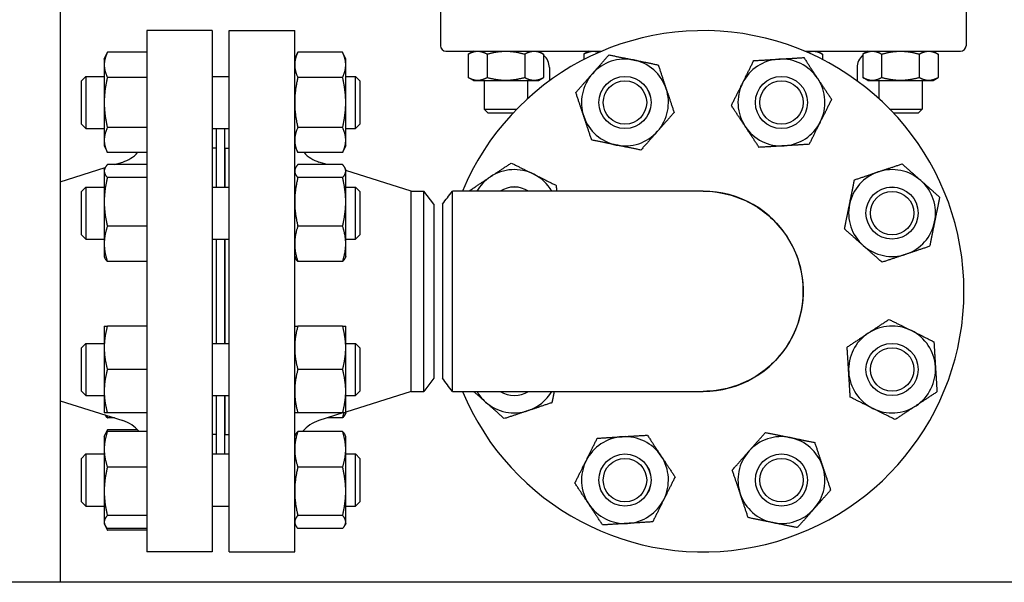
# Model space of a CAD drawing. Header units: inches. Extents: x 24 to 1128, y -69 to 748.
# Tile 508 of 656: x 740.58 to 754.74, y 294.36 to 302.45. Entities that reach past the tile are written whole.
import ezdxf

# ---------------------------------------------------------------- set-up
doc = ezdxf.new("R2010")
doc.units = ezdxf.units.IN
doc.header["$LTSCALE"] = 32
doc.header["$MEASUREMENT"] = 0
doc.layers.add('Visible (ANSI)', color=7, linetype='Continuous', lineweight=30)

msp = doc.modelspace()

# ---------------------------------------------------------------- linework, layer by layer
at = {"layer": 'Visible (ANSI)'}
for p, q in [((741.15563, 310.10867), (741.15563, 294.35867)), ((746.62561, 302.86642), (746.62561, 302.07902)), ((754.18466, 302.86642), (754.18466, 302.07902)), ((742.40563, 302.29617), (742.40563, 294.79617)), ((743.34563, 302.29617), (742.40563, 302.29617)), ((743.34563, 302.29617), (743.34563, 294.79617)), ((743.59013, 294.79617), (743.59013, 302.29617)), ((743.59013, 302.29617), (744.53013, 302.29617)), ((744.53013, 294.79617), (744.53013, 302.29617)), ((741.79113, 301.88738), (741.83622, 301.98406)), ((742.40563, 301.98406), (741.83622, 301.98406)), ((744.53013, 301.88738), (744.57522, 301.98406)), ((745.21905, 301.98406), (744.57522, 301.98406)), ((745.26413, 301.88738), (745.21905, 301.98406)), ((746.70435, 302.00028), (748.94512, 302.00028)), ((747.09927, 302.00028), (747.02676, 301.95841)), ((747.02676, 301.95841), (747.02676, 301.62027)), ((747.29739, 301.95841), (747.29739, 301.62027)), ((747.83866, 301.95841), (747.83866, 301.62027)), ((748.03677, 302.00028), (748.10929, 301.95841)), ((748.10929, 301.95841), (748.10929, 301.62027)), ((748.76121, 302.00028), (748.6887, 301.95841)), ((748.6887, 301.95841), (748.6887, 301.88029)), ((751.86514, 302.00028), (754.10592, 302.00028)), ((752.04905, 302.00028), (752.12157, 301.95841)), ((752.12157, 301.95841), (752.12157, 301.88029)), ((752.77349, 302.00028), (752.70098, 301.95841)), ((752.70098, 301.95841), (752.70098, 301.62027)), ((752.97161, 301.95841), (752.97161, 301.62027)), ((753.51288, 301.95841), (753.51288, 301.62027)), ((753.71099, 302.00028), (753.78351, 301.95841)), ((753.78351, 301.95841), (753.78351, 301.62027)), ((741.79113, 301.88738), (741.79113, 301.80364)), ((741.79113, 301.80364), (741.79113, 301.26238)), ((745.26413, 301.80364), (745.26413, 301.88738)), ((745.26413, 301.26238), (745.26413, 301.80364)), ((748.19253, 301.76406), (748.19253, 301.57386)), ((752.61773, 301.76406), (752.61773, 301.57386)), ((741.46513, 301.57488), (741.52763, 301.63738)), ((741.52763, 301.63738), (741.52763, 300.88738)), ((741.52763, 301.63738), (741.79113, 301.63738)), ((742.40563, 301.62322), (741.83622, 301.62322)), ((743.34563, 301.63738), (743.59013, 301.63738)), ((745.21905, 301.62322), (744.57522, 301.62322)), ((745.26413, 301.63738), (745.40263, 301.63738)), ((745.40263, 300.88738), (745.40263, 301.63738)), ((745.46513, 301.57488), (745.40263, 301.63738)), ((747.09927, 301.5784), (747.02676, 301.62027)), ((748.03677, 301.5784), (748.10929, 301.62027)), ((752.77349, 301.5784), (752.70098, 301.62027)), ((753.71099, 301.5784), (753.78351, 301.62027)), ((741.46513, 300.94988), (741.46513, 301.57488)), ((745.46513, 301.57488), (745.46513, 300.94988)), ((747.09927, 301.5784), (747.16207, 301.5784)), ((747.16207, 301.5784), (747.56802, 301.5784)), ((747.25552, 301.5784), (747.25552, 301.16839)), ((747.56802, 301.5784), (747.97397, 301.5784)), ((747.88052, 301.5784), (747.88052, 301.31905)), ((747.97397, 301.5784), (748.03677, 301.5784)), ((752.77349, 301.5784), (752.83629, 301.5784)), ((752.83629, 301.5784), (753.24224, 301.5784)), ((752.92974, 301.5784), (752.92974, 301.31905)), ((753.24224, 301.5784), (753.64819, 301.5784)), ((753.55474, 301.5784), (753.55474, 301.16839)), ((753.64819, 301.5784), (753.71099, 301.5784)), ((741.79113, 301.26238), (741.79113, 300.72111)), ((745.26413, 300.72111), (745.26413, 301.26238)), ((747.25552, 301.16839), (747.72438, 301.16839)), ((747.30962, 301.11429), (747.25552, 301.16839)), ((747.30962, 301.11429), (747.67251, 301.11429)), ((753.08589, 301.16839), (753.55474, 301.16839)), ((753.13776, 301.11429), (753.50064, 301.11429)), ((753.50064, 301.11429), (753.55474, 301.16839)), ((741.46513, 300.94988), (741.52763, 300.88738)), ((745.46513, 300.94988), (745.40263, 300.88738)), ((741.52763, 300.88738), (741.79113, 300.88738)), ((742.40563, 300.90153), (741.83622, 300.90153)), ((743.34563, 300.88738), (743.59013, 300.88738)), ((743.40513, 300.04626), (743.40513, 300.88738)), ((743.52513, 300.04626), (743.52513, 300.88738)), ((745.21905, 300.90153), (744.57522, 300.90153)), ((745.26413, 300.88738), (745.40263, 300.88738)), ((741.79113, 300.72111), (741.79113, 300.63738)), ((741.79113, 300.63738), (741.83622, 300.54069)), ((744.53013, 300.63738), (744.57522, 300.54069)), ((745.26413, 300.63738), (745.21905, 300.54069)), ((745.26413, 300.63738), (745.26413, 300.72111)), ((742.4035, 300.54069), (741.83622, 300.54069)), ((743.40513, 300.60617), (743.34563, 300.60617)), ((743.52513, 300.48617), (743.53013, 300.48617)), ((743.53013, 300.04626), (743.53013, 300.60617)), ((743.53013, 300.60617), (743.59013, 300.60617)), ((745.21905, 300.54069), (744.57522, 300.54069)), ((742.40563, 300.36836), (741.83622, 300.36836)), ((741.93895, 300.36836), (742.05661, 300.40562)), ((745.21905, 300.36836), (744.57522, 300.36836)), ((744.99682, 300.36836), (744.87916, 300.40562)), ((741.15563, 300.12025), (741.80531, 300.32603)), ((741.79113, 300.29626), (741.80141, 300.31831)), ((741.79113, 300.29626), (741.79113, 300.27496)), ((741.79113, 300.27496), (741.79113, 299.83302)), ((744.53013, 300.29626), (744.54041, 300.31831)), ((745.26413, 300.29626), (745.25385, 300.31831)), ((745.26413, 300.27496), (745.26413, 300.29626)), ((746.20347, 299.98617), (745.26413, 300.28369)), ((745.26413, 299.83302), (745.26413, 300.27496)), ((742.40563, 300.18157), (741.83622, 300.18157)), ((745.21905, 300.18157), (744.57522, 300.18157)), ((741.46513, 299.98376), (741.52763, 300.04626)), ((741.46513, 299.35876), (741.46513, 299.98376)), ((741.52763, 300.04626), (741.52763, 299.29626)), ((741.52763, 300.04626), (741.79113, 300.04626)), ((743.34563, 300.04626), (743.59013, 300.04626)), ((745.26413, 300.04626), (745.40263, 300.04626)), ((745.40263, 299.29626), (745.40263, 300.04626)), ((745.46513, 299.98376), (745.40263, 300.04626)), ((745.46513, 299.98376), (745.46513, 299.35876)), ((746.20347, 297.10617), (746.20347, 299.98617)), ((746.20347, 299.98617), (746.38626, 299.98617)), ((746.38626, 297.10617), (746.38626, 299.98617)), ((746.53013, 299.79867), (746.38626, 299.98617)), ((750.40243, 299.98617), (746.79752, 299.98617)), ((741.79113, 299.83302), (741.79113, 299.22932)), ((745.26413, 299.22932), (745.26413, 299.83302)), ((746.53013, 299.79867), (746.53013, 297.29367)), ((746.65513, 299.79865), (746.65513, 297.29371)), ((741.46513, 299.35876), (741.52763, 299.29626)), ((742.40563, 299.48447), (741.83622, 299.48447)), ((745.21905, 299.48447), (744.57522, 299.48447)), ((745.46513, 299.35876), (745.40263, 299.29626)), ((741.52763, 299.29626), (741.79113, 299.29626)), ((741.79113, 299.22932), (741.79113, 299.04626)), ((743.34563, 299.29626), (743.59013, 299.29626)), ((743.40513, 297.79608), (743.40513, 299.29626)), ((743.52513, 297.79608), (743.52513, 299.29626)), ((743.53013, 297.79608), (743.53013, 299.29626)), ((745.26413, 299.29626), (745.40263, 299.29626)), ((745.26413, 299.04626), (745.26413, 299.22932)), ((741.79113, 299.04626), (741.80141, 299.02421)), ((742.40563, 298.97416), (741.83622, 298.97416)), ((744.53013, 299.04626), (744.54041, 299.02421)), ((745.21905, 298.97416), (744.57522, 298.97416)), ((745.26413, 299.04626), (745.25385, 299.02421)), ((741.79113, 298.04608), (741.79113, 297.73358)), ((742.40563, 298.04608), (741.83622, 298.04608)), ((745.21905, 298.04608), (744.57522, 298.04608)), ((745.26413, 297.73358), (745.26413, 298.04608)), ((741.46513, 297.73358), (741.52763, 297.79608)), ((741.52763, 297.79608), (741.52763, 297.04608)), ((741.52763, 297.79608), (741.79113, 297.79608)), ((743.34563, 297.79608), (743.59013, 297.79608)), ((745.26413, 297.79608), (745.40263, 297.79608)), ((745.40263, 297.04608), (745.40263, 297.79608)), ((745.46513, 297.73358), (745.40263, 297.79608)), ((741.46513, 297.10858), (741.46513, 297.73358)), ((741.79113, 297.73358), (741.79113, 297.10858)), ((745.26413, 297.10858), (745.26413, 297.73358)), ((745.46513, 297.73358), (745.46513, 297.10858)), ((742.40563, 297.42108), (741.83622, 297.42108)), ((745.21905, 297.42108), (744.57522, 297.42108)), ((746.53013, 297.29367), (746.38626, 297.10617)), ((741.46513, 297.10858), (741.52763, 297.04608)), ((741.79113, 297.10858), (741.79113, 296.79608)), ((745.26413, 296.79608), (745.26413, 297.10858)), ((746.20347, 297.10617), (745.26413, 296.80865)), ((745.46513, 297.10858), (745.40263, 297.04608)), ((746.20347, 297.10617), (746.38626, 297.10617)), ((746.79752, 297.10617), (750.40243, 297.10617)), ((741.15563, 296.97209), (742.05661, 296.68672)), ((741.52763, 297.04608), (741.79113, 297.04608)), ((743.34563, 297.04608), (743.59013, 297.04608)), ((743.40513, 296.20496), (743.40513, 297.04608)), ((743.52513, 296.20496), (743.52513, 297.04608)), ((743.53013, 296.48617), (743.53013, 297.04608)), ((745.26413, 297.04608), (745.40263, 297.04608)), ((742.40563, 296.79608), (741.83622, 296.79608)), ((741.93895, 296.72398), (741.83622, 296.72398)), ((745.21905, 296.79608), (744.57522, 296.79608)), ((745.22444, 296.79608), (744.87916, 296.68672)), ((745.21905, 296.72398), (744.99682, 296.72398)), ((745.26413, 296.79608), (745.25385, 296.77403)), ((741.80141, 296.47701), (741.83622, 296.55165)), ((742.27075, 296.55165), (741.83622, 296.55165)), ((742.40563, 296.52706), (741.83622, 296.52706)), ((743.52513, 296.60617), (743.53013, 296.60617)), ((745.21905, 296.52706), (744.57522, 296.52706)), ((741.79113, 296.45496), (741.80141, 296.47701)), ((741.79113, 296.45496), (741.79113, 296.27191)), ((743.40513, 296.48617), (743.34563, 296.48617)), ((743.53013, 296.48617), (743.59013, 296.48617)), ((744.53013, 296.45496), (744.54041, 296.47701)), ((745.26413, 296.45496), (745.25385, 296.47701)), ((745.26413, 296.27191), (745.26413, 296.45496)), ((741.79113, 296.27191), (741.79113, 295.6682)), ((745.26413, 295.6682), (745.26413, 296.27191)), ((741.46513, 296.14246), (741.52763, 296.20496)), ((741.46513, 295.51746), (741.46513, 296.14246)), ((741.52763, 296.20496), (741.52763, 295.45496)), ((741.52763, 296.20496), (741.79113, 296.20496)), ((743.34563, 296.20496), (743.59013, 296.20496)), ((745.26413, 296.20496), (745.40263, 296.20496)), ((745.40263, 295.45496), (745.40263, 296.20496)), ((745.46513, 296.14246), (745.40263, 296.20496)), ((745.46513, 296.14246), (745.46513, 295.51746)), ((742.40563, 296.01675), (741.83622, 296.01675)), ((745.21905, 296.01675), (744.57522, 296.01675)), ((741.79113, 295.6682), (741.79113, 295.22626)), ((745.26413, 295.22626), (745.26413, 295.6682)), ((741.46513, 295.51746), (741.52763, 295.45496)), ((741.52763, 295.45496), (741.79113, 295.45496)), ((743.34563, 295.45496), (743.59013, 295.45496)), ((745.26413, 295.45496), (745.40263, 295.45496)), ((745.46513, 295.51746), (745.40263, 295.45496)), ((742.40563, 295.31965), (741.83622, 295.31965)), ((745.21905, 295.31965), (744.57522, 295.31965)), ((741.79113, 295.22626), (741.79113, 295.20496)), ((741.79113, 295.20496), (741.80141, 295.18292)), ((741.80141, 295.18292), (741.83622, 295.10828)), ((742.40563, 295.13287), (741.83622, 295.13287)), ((742.40563, 295.10828), (741.83622, 295.10828)), ((744.53013, 295.20496), (744.54041, 295.18292)), ((745.21905, 295.13287), (744.57522, 295.13287)), ((745.26413, 295.20496), (745.25385, 295.18292)), ((745.26413, 295.20496), (745.26413, 295.22626)), ((743.34563, 294.79617), (742.40563, 294.79617)), ((743.59013, 294.79617), (744.53013, 294.79617)), ((769.36063, 294.35867), (732.86063, 294.35867))]:
    msp.add_line(p, q, dxfattribs=at)
for centre, radius in [((749.28004, 301.26238), 0.37513), ((749.28004, 301.26238), 0.375), ((751.53022, 301.26238), 0.37513), ((751.53022, 301.26238), 0.375), ((749.28004, 301.26238), 0.3125), ((751.53022, 301.26238), 0.3125), ((753.12134, 299.67126), 0.37513), ((753.12134, 299.67126), 0.375), ((753.12134, 299.67126), 0.3125), ((753.12134, 297.42108), 0.37513), ((753.12134, 297.42108), 0.375), ((753.12134, 297.42108), 0.3125), ((749.28004, 295.82996), 0.37513), ((749.28004, 295.82996), 0.375), ((749.28004, 295.82996), 0.3125), ((751.53022, 295.82996), 0.37513), ((751.53022, 295.82996), 0.375), ((751.53022, 295.82996), 0.3125)]:
    msp.add_circle(centre, radius, dxfattribs=at)
for centre, radius, start, end in [((750.40513, 298.54617), 3.75, 202.581673, 157.418327), ((746.70435, 302.07902), 0.07874, 180, 270), ((754.10592, 302.07902), 0.07874, 270, 0), ((747.95631, 301.76406), 0.23622, 0, 49.639734), ((752.85395, 301.76406), 0.23622, 130.360266, 180), ((749.28004, 301.26238), 0.625, 78.497711, 138.497711), ((749.28004, 301.26238), 0.625, 18.497711, 78.497711), ((751.53022, 301.26238), 0.625, 93.497711, 153.497711), ((751.53022, 301.26238), 0.625, 33.497711, 93.497711), ((749.28004, 301.26238), 0.625, 138.497711, 198.497711), ((751.53022, 301.26238), 0.625, 153.497711, 213.497711), ((751.53022, 301.26238), 0.625, 333.497711, 33.497711), ((749.28004, 301.26238), 0.625, 318.497711, 18.497711), ((749.28004, 301.26238), 0.625, 198.497711, 258.497711), ((751.53022, 301.26238), 0.625, 213.497711, 273.497711), ((751.53022, 301.26238), 0.625, 273.497711, 333.497711), ((749.28004, 301.26238), 0.625, 258.497711, 318.497711), ((741.90563, 300.88228), 0.5, 287.574716, 316.906395), ((745.03013, 300.88228), 0.5, 223.093605, 252.425284), ((747.68893, 299.67126), 0.625, 63.497711, 123.497711), ((747.68893, 299.67126), 0.625, 30.255516, 63.497711), ((753.12134, 299.67126), 0.625, 108.497711, 168.497711), ((753.12134, 299.67126), 0.625, 48.497711, 108.497711), ((747.68893, 299.67126), 0.625, 123.497711, 149.744484), ((753.12134, 299.67126), 0.625, 348.497711, 48.497711), ((747.68893, 299.67126), 0.37513, 57.085092, 122.914908), ((747.68893, 299.67126), 0.375, 57.114984, 122.885016), ((750.40513, 298.54617), 1.44, 269.94622, 90.05378), ((753.12134, 299.67126), 0.625, 168.497711, 228.497711), ((753.12134, 299.67126), 0.625, 288.497711, 348.497711), ((753.12134, 299.67126), 0.625, 228.497711, 288.497711), ((753.12134, 297.42108), 0.625, 123.497711, 183.497711), ((753.12134, 297.42108), 0.625, 63.497711, 123.497711), ((753.12134, 297.42108), 0.625, 3.497711, 63.497711), ((753.12134, 297.42108), 0.625, 183.497711, 243.497711), ((753.12134, 297.42108), 0.625, 303.497711, 3.497711), ((747.68893, 297.42108), 0.625, 210.255516, 228.497711), ((747.68893, 297.42108), 0.37513, 237.085092, 302.914908), ((747.68893, 297.42108), 0.375, 237.114984, 302.885016), ((747.68893, 297.42108), 0.625, 288.497711, 329.744484), ((747.68893, 297.42108), 0.625, 228.497711, 288.497711), ((753.12134, 297.42108), 0.625, 243.497711, 303.497711), ((741.90563, 296.21006), 0.5, 39.346629, 72.425284), ((745.03013, 296.21006), 0.5, 107.574716, 140.653371), ((749.28004, 295.82996), 0.625, 93.497711, 153.497711), ((749.28004, 295.82996), 0.625, 33.497711, 93.497711), ((751.53022, 295.82996), 0.625, 78.497711, 138.497711), ((751.53022, 295.82996), 0.625, 18.497711, 78.497711), ((751.53022, 295.82996), 0.625, 138.497711, 198.497711), ((749.28004, 295.82996), 0.625, 153.497711, 213.497711), ((749.28004, 295.82996), 0.625, 333.497711, 33.497711), ((751.53022, 295.82996), 0.625, 318.497711, 18.497711), ((749.28004, 295.82996), 0.625, 273.497711, 333.497711), ((751.53022, 295.82996), 0.625, 198.497711, 258.497711), ((749.28004, 295.82996), 0.625, 213.497711, 273.497711), ((751.53022, 295.82996), 0.625, 258.497711, 318.497711)]:
    msp.add_arc(centre, radius, start, end, dxfattribs=at)
for points, weights in [([(741.83622, 301.98406), (741.79113, 301.88738), (741.79113, 301.80364)], [1, 1.0379548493, 1]), ([(744.57522, 301.98406), (744.53013, 301.88738), (744.53013, 301.80364)], [1, 1.0379548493, 1]), ([(745.26413, 301.80364), (745.26413, 301.88738), (745.21905, 301.98406)], [1, 1.0379548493, 1]), ([(747.02676, 301.95841), (747.09927, 302.00028), (747.16207, 302.00028)], [1.01001874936, 1.04314139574, 1]), ([(747.16207, 302.00028), (747.22487, 302.00028), (747.29739, 301.95841)], [1, 1.04314139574, 1.01001874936]), ([(747.29739, 301.95841), (747.44242, 302.00028), (747.56802, 302.00028)], [1.01001874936, 1.04314139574, 1]), ([(747.56802, 302.00028), (747.69362, 302.00028), (747.83866, 301.95841)], [1, 1.04314139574, 1.01001874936]), ([(747.83866, 301.95841), (747.91117, 302.00028), (747.97397, 302.00028)], [1.01001874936, 1.04314139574, 1]), ([(747.97397, 302.00028), (748.03677, 302.00028), (748.10929, 301.95841)], [1, 1.04314139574, 1.01001874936]), ([(748.6887, 301.95841), (748.76121, 302.00028), (748.82401, 302.00028)], [1.01001874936, 1.04314139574, 1]), ([(748.81196, 301.67653), (748.92294, 301.80195), (749.05108, 301.94678)], [1, 1.0379548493, 1]), ([(748.82401, 302.00028), (748.86423, 302.00028), (748.90688, 301.98386)], [1, 1.02720204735, 1.02408371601]), ([(749.05108, 301.94678), (749.24057, 301.90822), (749.40467, 301.87482)], [1, 1.0379548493, 1]), ([(751.49209, 301.88621), (751.65925, 301.89643), (751.85226, 301.90823)], [1, 1.0379548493, 1]), ([(751.85226, 301.90823), (751.95899, 301.74697), (752.05141, 301.60732)], [1, 1.0379548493, 1]), ([(751.90339, 301.98386), (751.94604, 302.00028), (751.98625, 302.00028)], [1.02408371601, 1.02720204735, 1]), ([(751.98625, 302.00028), (752.04905, 302.00028), (752.12157, 301.95841)], [1, 1.04314139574, 1.01001874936]), ([(752.70098, 301.95841), (752.77349, 302.00028), (752.83629, 302.00028)], [1.01001874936, 1.04314139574, 1]), ([(752.83629, 302.00028), (752.89909, 302.00028), (752.97161, 301.95841)], [1, 1.04314139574, 1.01001874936]), ([(752.97161, 301.95841), (753.11664, 302.00028), (753.24224, 302.00028)], [1.01001874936, 1.04314139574, 1]), ([(753.24224, 302.00028), (753.36784, 302.00028), (753.51288, 301.95841)], [1, 1.04314139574, 1.01001874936]), ([(753.51288, 301.95841), (753.58539, 302.00028), (753.64819, 302.00028)], [1.01001874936, 1.04314139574, 1]), ([(753.64819, 302.00028), (753.71099, 302.00028), (753.78351, 301.95841)], [1, 1.04314139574, 1.01001874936]), ([(741.79113, 301.80364), (741.79113, 301.71991), (741.83622, 301.62322)], [1, 1.0379548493, 1]), ([(744.53013, 301.80364), (744.53013, 301.71991), (744.57522, 301.62322)], [1, 1.0379548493, 1]), ([(745.21905, 301.62322), (745.26413, 301.71991), (745.26413, 301.80364)], [1, 1.0379548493, 1]), ([(749.40467, 301.87482), (749.56878, 301.84143), (749.75827, 301.80287)], [1, 1.0379548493, 1]), ([(749.75827, 301.80287), (749.81962, 301.61948), (749.87275, 301.46067)], [1, 1.0379548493, 1]), ([(750.9709, 301.54127), (751.04563, 301.69114), (751.13192, 301.8642)], [1, 1.0379548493, 1]), ([(751.13192, 301.8642), (751.32494, 301.87599), (751.49209, 301.88621)], [1, 1.0379548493, 1]), ([(741.83622, 301.62322), (741.79113, 301.42984), (741.79113, 301.26238)], [1, 1.0379548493, 1]), ([(744.57522, 301.62322), (744.53013, 301.42984), (744.53013, 301.26238)], [1, 1.0379548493, 1]), ([(745.26413, 301.26238), (745.26413, 301.42984), (745.21905, 301.62322)], [1, 1.0379548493, 1]), ([(747.16207, 301.5784), (747.09927, 301.5784), (747.02676, 301.62027)], [1, 1.04314139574, 1.01001874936]), ([(747.29739, 301.62027), (747.22487, 301.5784), (747.16207, 301.5784)], [1.01001874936, 1.04314139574, 1]), ([(747.56802, 301.5784), (747.44242, 301.5784), (747.29739, 301.62027)], [1, 1.04314139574, 1.01001874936]), ([(747.83866, 301.62027), (747.69362, 301.5784), (747.56802, 301.5784)], [1.01001874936, 1.04314139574, 1]), ([(747.97397, 301.5784), (747.91117, 301.5784), (747.83866, 301.62027)], [1, 1.04314139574, 1.01001874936]), ([(748.10929, 301.62027), (748.03677, 301.5784), (747.97397, 301.5784)], [1.01001874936, 1.04314139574, 1]), ([(748.57285, 301.40628), (748.70099, 301.55111), (748.81196, 301.67653)], [1, 1.0379548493, 1]), ([(752.83629, 301.5784), (752.77349, 301.5784), (752.70098, 301.62027)], [1, 1.04314139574, 1.01001874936]), ([(752.97161, 301.62027), (752.89909, 301.5784), (752.83629, 301.5784)], [1.01001874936, 1.04314139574, 1]), ([(753.24224, 301.5784), (753.11664, 301.5784), (752.97161, 301.62027)], [1, 1.04314139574, 1.01001874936]), ([(753.51288, 301.62027), (753.36784, 301.5784), (753.24224, 301.5784)], [1.01001874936, 1.04314139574, 1]), ([(753.64819, 301.5784), (753.58539, 301.5784), (753.51288, 301.62027)], [1, 1.04314139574, 1.01001874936]), ([(753.78351, 301.62027), (753.71099, 301.5784), (753.64819, 301.5784)], [1.01001874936, 1.04314139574, 1]), ([(750.80988, 301.21835), (750.89617, 301.3914), (750.9709, 301.54127)], [1, 1.0379548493, 1]), ([(752.05141, 301.60732), (752.14384, 301.46766), (752.25057, 301.3064)], [1, 1.0379548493, 1]), ([(748.68733, 301.06408), (748.6342, 301.2229), (748.57285, 301.40628)], [1, 1.0379548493, 1]), ([(749.87275, 301.46067), (749.92589, 301.30185), (749.98724, 301.11847)], [1, 1.0379548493, 1]), ([(741.79113, 301.26238), (741.79113, 301.09491), (741.83622, 300.90153)], [1, 1.0379548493, 1]), ([(744.53013, 301.26238), (744.53013, 301.09491), (744.57522, 300.90153)], [1, 1.0379548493, 1]), ([(745.21905, 300.90153), (745.26413, 301.09491), (745.26413, 301.26238)], [1, 1.0379548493, 1]), ([(751.00903, 300.91744), (750.9166, 301.05709), (750.80988, 301.21835)], [1, 1.0379548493, 1]), ([(752.25057, 301.3064), (752.16427, 301.13335), (752.08954, 300.98348)], [1, 1.0379548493, 1]), ([(748.80182, 300.72188), (748.74047, 300.90527), (748.68733, 301.06408)], [1, 1.0379548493, 1]), ([(749.98724, 301.11847), (749.8591, 300.97364), (749.74812, 300.84822)], [1, 1.0379548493, 1]), ([(751.20818, 300.61652), (751.10146, 300.77778), (751.00903, 300.91744)], [1, 1.0379548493, 1]), ([(752.08954, 300.98348), (752.01482, 300.83361), (751.92852, 300.66055)], [1, 1.0379548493, 1]), ([(741.83622, 300.90153), (741.79113, 300.80484), (741.79113, 300.72111)], [1, 1.0379548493, 1]), ([(744.57522, 300.90153), (744.53013, 300.80484), (744.53013, 300.72111)], [1, 1.0379548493, 1]), ([(745.26413, 300.72111), (745.26413, 300.80484), (745.21905, 300.90153)], [1, 1.0379548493, 1]), ([(749.74812, 300.84822), (749.63715, 300.7228), (749.50901, 300.57797)], [1, 1.0379548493, 1]), ([(741.79113, 300.72111), (741.79113, 300.63738), (741.83622, 300.54069)], [1, 1.0379548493, 1]), ([(744.53013, 300.72111), (744.53013, 300.63738), (744.57522, 300.54069)], [1, 1.0379548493, 1]), ([(745.21905, 300.54069), (745.26413, 300.63738), (745.26413, 300.72111)], [1, 1.0379548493, 1]), ([(749.15541, 300.64993), (748.99131, 300.68332), (748.80182, 300.72188)], [1, 1.0379548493, 1]), ([(749.50901, 300.57797), (749.31952, 300.61653), (749.15541, 300.64993)], [1, 1.0379548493, 1]), ([(751.56835, 300.63854), (751.4012, 300.62832), (751.20818, 300.61652)], [1, 1.0379548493, 1]), ([(751.92852, 300.66055), (751.73551, 300.64876), (751.56835, 300.63854)], [1, 1.0379548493, 1]), ([(741.83622, 300.36836), (741.79113, 300.31831), (741.79113, 300.27496)], [1, 1.0379548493, 1]), ([(744.57522, 300.36836), (744.53013, 300.31831), (744.53013, 300.27496)], [1, 1.0379548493, 1]), ([(745.26413, 300.27496), (745.26413, 300.31831), (745.21905, 300.36836)], [1, 1.0379548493, 1]), ([(747.34399, 300.19245), (747.48364, 300.28488), (747.6449, 300.3916)], [1, 1.0379548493, 1]), ([(747.6449, 300.3916), (747.81795, 300.30531), (747.96782, 300.23058)], [1, 1.0379548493, 1]), ([(752.92305, 300.26397), (753.08186, 300.3171), (753.26525, 300.37845)], [1, 1.0379548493, 1]), ([(753.26525, 300.37845), (753.41007, 300.25031), (753.53549, 300.13934)], [1, 1.0379548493, 1]), ([(741.79113, 300.27496), (741.79113, 300.23162), (741.83622, 300.18157)], [1, 1.0379548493, 1]), ([(744.53013, 300.27496), (744.53013, 300.23162), (744.57522, 300.18157)], [1, 1.0379548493, 1]), ([(745.21905, 300.18157), (745.26413, 300.23162), (745.26413, 300.27496)], [1, 1.0379548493, 1]), ([(747.96782, 300.23058), (748.11769, 300.15585), (748.29075, 300.06956)], [1, 1.0379548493, 1]), ([(752.58085, 300.14949), (752.76423, 300.21084), (752.92305, 300.26397)], [1, 1.0379548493, 1]), ([(741.83622, 300.18157), (741.79113, 299.99478), (741.79113, 299.83302)], [1, 1.0379548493, 1]), ([(744.57522, 300.18157), (744.53013, 299.99478), (744.53013, 299.83302)], [1, 1.0379548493, 1]), ([(745.26413, 299.83302), (745.26413, 299.99478), (745.21905, 300.18157)], [1, 1.0379548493, 1]), ([(747.04308, 299.9933), (747.20433, 300.10002), (747.34399, 300.19245)], [1, 1.0379548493, 1]), ([(748.29075, 300.06956), (748.29337, 300.02674), (748.29585, 299.98617)], [1, 1.00817885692, 1.01283280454]), ([(752.50889, 299.79589), (752.54229, 299.95999), (752.58085, 300.14949)], [1, 1.0379548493, 1]), ([(753.53549, 300.13934), (753.66092, 300.02837), (753.80574, 299.90023)], [1, 1.0379548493, 1]), ([(747.04351, 299.98617), (747.0433, 299.98973), (747.04308, 299.9933)], [1.00133095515, 1.00067757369, 1]), ([(741.79113, 299.83302), (741.79113, 299.67126), (741.83622, 299.48447)], [1, 1.0379548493, 1]), ([(744.53013, 299.83302), (744.53013, 299.67126), (744.57522, 299.48447)], [1, 1.0379548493, 1]), ([(745.21905, 299.48447), (745.26413, 299.67126), (745.26413, 299.83302)], [1, 1.0379548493, 1]), ([(752.43694, 299.44229), (752.4755, 299.63178), (752.50889, 299.79589)], [1, 1.0379548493, 1]), ([(753.80574, 299.90023), (753.76718, 299.71073), (753.73379, 299.54663)], [1, 1.0379548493, 1]), ([(753.73379, 299.54663), (753.70039, 299.38252), (753.66183, 299.19303)], [1, 1.0379548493, 1]), ([(741.83622, 299.48447), (741.79113, 299.34773), (741.79113, 299.22932)], [1, 1.0379548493, 1]), ([(744.57522, 299.48447), (744.53013, 299.34773), (744.53013, 299.22932)], [1, 1.0379548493, 1]), ([(745.26413, 299.22932), (745.26413, 299.34773), (745.21905, 299.48447)], [1, 1.0379548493, 1]), ([(752.70718, 299.20318), (752.58176, 299.31415), (752.43694, 299.44229)], [1, 1.0379548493, 1]), ([(741.79113, 299.22932), (741.79113, 299.1109), (741.83622, 298.97416)], [1, 1.0379548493, 1]), ([(744.53013, 299.22932), (744.53013, 299.1109), (744.57522, 298.97416)], [1, 1.0379548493, 1]), ([(745.21905, 298.97416), (745.26413, 299.1109), (745.26413, 299.22932)], [1, 1.0379548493, 1]), ([(752.97743, 298.96406), (752.8326, 299.09221), (752.70718, 299.20318)], [1, 1.0379548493, 1]), ([(753.31963, 299.07855), (753.16081, 299.02542), (752.97743, 298.96406)], [1, 1.0379548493, 1]), ([(753.66183, 299.19303), (753.47845, 299.13168), (753.31963, 299.07855)], [1, 1.0379548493, 1]), ([(741.83622, 298.97416), (741.81245, 299.00055), (741.80141, 299.02421)], [1, 1.01965956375, 1.01895290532]), ([(744.57522, 298.97416), (744.55145, 299.00055), (744.54041, 299.02421)], [1, 1.01965956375, 1.01895290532]), ([(745.25385, 299.02421), (745.24282, 299.00055), (745.21905, 298.97416)], [1.01895290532, 1.01965956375, 1]), ([(752.7764, 297.94227), (752.91605, 298.0347), (753.07731, 298.14142)], [1, 1.0379548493, 1]), ([(753.07731, 298.14142), (753.25036, 298.05513), (753.40023, 297.9804)], [1, 1.0379548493, 1]), ([(741.79113, 298.04608), (741.79113, 298.04608), (741.83622, 298.04608)], [1, 1.0379548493, 1]), ([(741.83622, 298.04608), (741.79113, 297.87861), (741.79113, 297.73358)], [1, 1.0379548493, 1]), ([(744.53013, 298.04608), (744.53013, 298.04608), (744.57522, 298.04608)], [1, 1.0379548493, 1]), ([(744.57522, 298.04608), (744.53013, 297.87861), (744.53013, 297.73358)], [1, 1.0379548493, 1]), ([(745.21905, 298.04608), (745.26413, 298.04608), (745.26413, 298.04608)], [1, 1.0379548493, 1]), ([(745.26413, 297.73358), (745.26413, 297.87861), (745.21905, 298.04608)], [1, 1.0379548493, 1]), ([(752.47549, 297.74312), (752.63675, 297.84985), (752.7764, 297.94227)], [1, 1.0379548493, 1]), ([(753.40023, 297.9804), (753.5501, 297.90567), (753.72316, 297.81938)], [1, 1.0379548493, 1]), ([(753.72316, 297.81938), (753.73496, 297.62637), (753.74517, 297.45921)], [1, 1.0379548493, 1]), ([(741.79113, 297.73358), (741.79113, 297.58855), (741.83622, 297.42108)], [1, 1.0379548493, 1]), ([(744.53013, 297.73358), (744.53013, 297.58855), (744.57522, 297.42108)], [1, 1.0379548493, 1]), ([(745.21905, 297.42108), (745.26413, 297.58855), (745.26413, 297.73358)], [1, 1.0379548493, 1]), ([(752.4975, 297.38295), (752.48729, 297.55011), (752.47549, 297.74312)], [1, 1.0379548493, 1]), ([(741.83622, 297.42108), (741.79113, 297.25361), (741.79113, 297.10858)], [1, 1.0379548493, 1]), ([(744.57522, 297.42108), (744.53013, 297.25361), (744.53013, 297.10858)], [1, 1.0379548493, 1]), ([(745.26413, 297.10858), (745.26413, 297.25361), (745.21905, 297.42108)], [1, 1.0379548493, 1]), ([(752.51952, 297.02278), (752.50772, 297.21579), (752.4975, 297.38295)], [1, 1.0379548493, 1]), ([(753.74517, 297.45921), (753.75539, 297.29205), (753.76719, 297.09904)], [1, 1.0379548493, 1]), ([(741.79113, 297.10858), (741.79113, 296.96355), (741.83622, 296.79608)], [1, 1.0379548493, 1]), ([(744.53013, 297.10858), (744.53013, 296.96355), (744.57522, 296.79608)], [1, 1.0379548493, 1]), ([(745.21905, 296.79608), (745.26413, 296.96355), (745.26413, 297.10858)], [1, 1.0379548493, 1]), ([(747.27477, 296.953), (747.19099, 297.02713), (747.10166, 297.10617)], [1, 1.02503885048, 1.01704139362]), ([(748.26265, 297.10617), (748.24685, 297.0285), (748.22942, 296.94285)], [1.01872879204, 1.0168052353, 1]), ([(753.76719, 297.09904), (753.60593, 296.99231), (753.46628, 296.89989)], [1, 1.0379548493, 1]), ([(747.54502, 296.71389), (747.40019, 296.84203), (747.27477, 296.953)], [1, 1.0379548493, 1]), ([(748.22942, 296.94285), (748.04603, 296.8815), (747.88722, 296.82837)], [1, 1.0379548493, 1]), ([(752.84244, 296.86176), (752.69257, 296.93649), (752.51952, 297.02278)], [1, 1.0379548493, 1]), ([(747.88722, 296.82837), (747.7284, 296.77524), (747.54502, 296.71389)], [1, 1.0379548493, 1]), ([(753.16537, 296.70074), (752.99231, 296.78703), (752.84244, 296.86176)], [1, 1.0379548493, 1]), ([(753.46628, 296.89989), (753.32663, 296.80746), (753.16537, 296.70074)], [1, 1.0379548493, 1]), ([(741.83622, 296.79608), (741.79113, 296.79608), (741.79113, 296.79608)], [1, 1.0379548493, 1]), ([(741.83622, 296.72398), (741.81624, 296.74617), (741.80531, 296.76631)], [1, 1.01647427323, 1.01864725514]), ([(741.82497, 296.76008), (741.83017, 296.74234), (741.83622, 296.72398)], [1.00858444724, 1.00493349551, 1]), ([(744.57522, 296.79608), (744.53013, 296.79608), (744.53013, 296.79608)], [1, 1.0379548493, 1]), ([(745.26413, 296.79608), (745.26413, 296.79608), (745.21905, 296.79608)], [1, 1.0379548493, 1]), ([(745.21905, 296.72398), (745.23132, 296.7612), (745.24012, 296.79608)], [1, 1.01005189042, 1.01477953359]), ([(745.25385, 296.77403), (745.24282, 296.75037), (745.21905, 296.72398)], [1.01895290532, 1.01965956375, 1]), ([(741.83622, 296.52706), (741.79113, 296.39032), (741.79113, 296.27191)], [1, 1.0379548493, 1]), ([(741.80141, 296.47701), (741.81245, 296.50067), (741.83622, 296.52706)], [1.01895290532, 1.01965956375, 1]), ([(741.83622, 296.55165), (741.82395, 296.52534), (741.81515, 296.50067)], [1, 1.01005189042, 1.01477953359]), ([(744.57522, 296.52706), (744.53013, 296.39032), (744.53013, 296.27191)], [1, 1.0379548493, 1]), ([(744.54041, 296.47701), (744.55145, 296.50067), (744.57522, 296.52706)], [1.01895290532, 1.01965956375, 1]), ([(745.21905, 296.52706), (745.24282, 296.50067), (745.25385, 296.47701)], [1, 1.01965956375, 1.01895290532]), ([(745.26413, 296.27191), (745.26413, 296.39032), (745.21905, 296.52706)], [1, 1.0379548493, 1]), ([(748.72072, 296.10886), (748.79545, 296.25873), (748.88174, 296.43178)], [1, 1.0379548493, 1]), ([(748.88174, 296.43178), (749.07476, 296.44358), (749.24191, 296.4538)], [1, 1.0379548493, 1]), ([(749.24191, 296.4538), (749.40907, 296.46402), (749.60208, 296.47581)], [1, 1.0379548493, 1]), ([(749.60208, 296.47581), (749.70881, 296.31456), (749.80124, 296.1749)], [1, 1.0379548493, 1]), ([(751.06214, 296.24412), (751.17311, 296.36954), (751.30125, 296.51437)], [1, 1.0379548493, 1]), ([(751.30125, 296.51437), (751.49075, 296.47581), (751.65485, 296.44241)], [1, 1.0379548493, 1]), ([(751.65485, 296.44241), (751.81896, 296.40902), (752.00845, 296.37046)], [1, 1.0379548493, 1]), ([(741.79113, 296.27191), (741.79113, 296.15349), (741.83622, 296.01675)], [1, 1.0379548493, 1]), ([(744.53013, 296.27191), (744.53013, 296.15349), (744.57522, 296.01675)], [1, 1.0379548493, 1]), ([(745.21905, 296.01675), (745.26413, 296.15349), (745.26413, 296.27191)], [1, 1.0379548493, 1]), ([(750.82303, 295.97387), (750.95117, 296.1187), (751.06214, 296.24412)], [1, 1.0379548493, 1]), ([(752.00845, 296.37046), (752.0698, 296.18707), (752.12293, 296.02826)], [1, 1.0379548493, 1]), ([(748.5597, 295.78593), (748.64599, 295.95899), (748.72072, 296.10886)], [1, 1.0379548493, 1]), ([(749.80124, 296.1749), (749.89366, 296.03525), (750.00039, 295.87399)], [1, 1.0379548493, 1]), ([(741.83622, 296.01675), (741.79113, 295.82996), (741.79113, 295.6682)], [1, 1.0379548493, 1]), ([(744.57522, 296.01675), (744.53013, 295.82996), (744.53013, 295.6682)], [1, 1.0379548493, 1]), ([(745.26413, 295.6682), (745.26413, 295.82996), (745.21905, 296.01675)], [1, 1.0379548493, 1]), ([(750.93751, 295.63167), (750.88438, 295.79049), (750.82303, 295.97387)], [1, 1.0379548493, 1]), ([(752.12293, 296.02826), (752.17606, 295.86944), (752.23742, 295.68605)], [1, 1.0379548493, 1]), ([(750.00039, 295.87399), (749.9141, 295.70094), (749.83937, 295.55107)], [1, 1.0379548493, 1]), ([(741.79113, 295.6682), (741.79113, 295.50644), (741.83622, 295.31965)], [1, 1.0379548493, 1]), ([(744.53013, 295.6682), (744.53013, 295.50644), (744.57522, 295.31965)], [1, 1.0379548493, 1]), ([(745.21905, 295.31965), (745.26413, 295.50644), (745.26413, 295.6682)], [1, 1.0379548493, 1]), ([(748.75885, 295.48502), (748.66642, 295.62468), (748.5597, 295.78593)], [1, 1.0379548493, 1]), ([(752.23742, 295.68605), (752.10928, 295.54123), (751.9983, 295.41581)], [1, 1.0379548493, 1]), ([(749.83937, 295.55107), (749.76464, 295.4012), (749.67835, 295.22814)], [1, 1.0379548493, 1]), ([(751.052, 295.28947), (750.99064, 295.47286), (750.93751, 295.63167)], [1, 1.0379548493, 1]), ([(748.958, 295.18411), (748.85128, 295.34537), (748.75885, 295.48502)], [1, 1.0379548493, 1]), ([(751.9983, 295.41581), (751.88733, 295.29039), (751.75919, 295.14556)], [1, 1.0379548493, 1]), ([(741.83622, 295.31965), (741.79113, 295.2696), (741.79113, 295.22626)], [1, 1.0379548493, 1]), ([(744.57522, 295.31965), (744.53013, 295.2696), (744.53013, 295.22626)], [1, 1.0379548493, 1]), ([(745.26413, 295.22626), (745.26413, 295.2696), (745.21905, 295.31965)], [1, 1.0379548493, 1]), ([(751.40559, 295.21752), (751.24149, 295.25091), (751.052, 295.28947)], [1, 1.0379548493, 1]), ([(741.79113, 295.22626), (741.79113, 295.18292), (741.83622, 295.13287)], [1, 1.0379548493, 1]), ([(741.81515, 295.15926), (741.82395, 295.13459), (741.83622, 295.10828)], [1.01477953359, 1.01005189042, 1]), ([(744.53013, 295.22626), (744.53013, 295.18292), (744.57522, 295.13287)], [1, 1.0379548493, 1]), ([(745.21905, 295.13287), (745.26413, 295.18292), (745.26413, 295.22626)], [1, 1.0379548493, 1]), ([(749.31817, 295.20613), (749.15102, 295.19591), (748.958, 295.18411)], [1, 1.0379548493, 1]), ([(749.67835, 295.22814), (749.48533, 295.21634), (749.31817, 295.20613)], [1, 1.0379548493, 1]), ([(751.75919, 295.14556), (751.5697, 295.18412), (751.40559, 295.21752)], [1, 1.0379548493, 1])]:
    msp.add_rational_spline(points, weights, degree=2, dxfattribs=at)
for points in [[(746.65513, 299.79867), (746.7026, 299.86117), (746.75006, 299.92367), (746.79752, 299.98617)], [(746.79752, 297.10617), (746.75006, 297.16867), (746.7026, 297.23117), (746.65513, 297.29367)]]:
    msp.add_open_spline(points, degree=3, dxfattribs=at)
for points, knots in [([(746.79752, 297.10622), (746.79752, 297.10619), (746.79752, 297.10748), (746.79752, 297.1261), (746.79752, 297.19194), (746.79751, 297.41014), (746.79751, 297.56241), (746.79751, 297.92133), (746.79751, 298.12722), (746.79751, 298.55365), (746.79751, 298.77393), (746.79751, 299.18143), (746.79751, 299.36893), (746.79751, 299.68021), (746.79752, 299.80359), (746.79752, 299.95082), (746.79752, 299.98607), (746.79752, 299.98615)], [-1.57267431, -1.57267431, -1.57267431, -1.57267431, -1.49882494, -1.49882494, -1.04590561, -1.04590561, -0.59274122, -0.59274122, -0.1436733, -0.1436733, 0.30609723, 0.30609723, 0.74775686, 0.74775686, 1.1908901, 1.1908901, 1.57267431, 1.57267431, 1.57267431, 1.57267431]), ([(750.40243, 299.98615), (750.58567, 299.98607), (750.76881, 299.95082), (751.13612, 299.80359), (751.31547, 299.68021), (751.60371, 299.36893), (751.71266, 299.18143), (751.84131, 298.77393), (751.85922, 298.55365), (751.79759, 298.12722), (751.71824, 297.92133), (751.47681, 297.56241), (751.31414, 297.41014), (750.93831, 297.19194), (750.72545, 297.1261), (750.47332, 297.10748), (750.43788, 297.10619), (750.40243, 297.10622)], [-1.57267427, -1.57267427, -1.57267427, -1.57267427, -1.1908901, -1.1908901, -0.74775686, -0.74775686, -0.30609723, -0.30609723, 0.1436733, 0.1436733, 0.59274122, 0.59274122, 1.04590561, 1.04590561, 1.49882494, 1.49882494, 1.57267427, 1.57267427, 1.57267427, 1.57267427])]:
    msp.add_open_spline(points, degree=3, knots=knots, dxfattribs=at)

doc.saveas('drawing.dxf')
